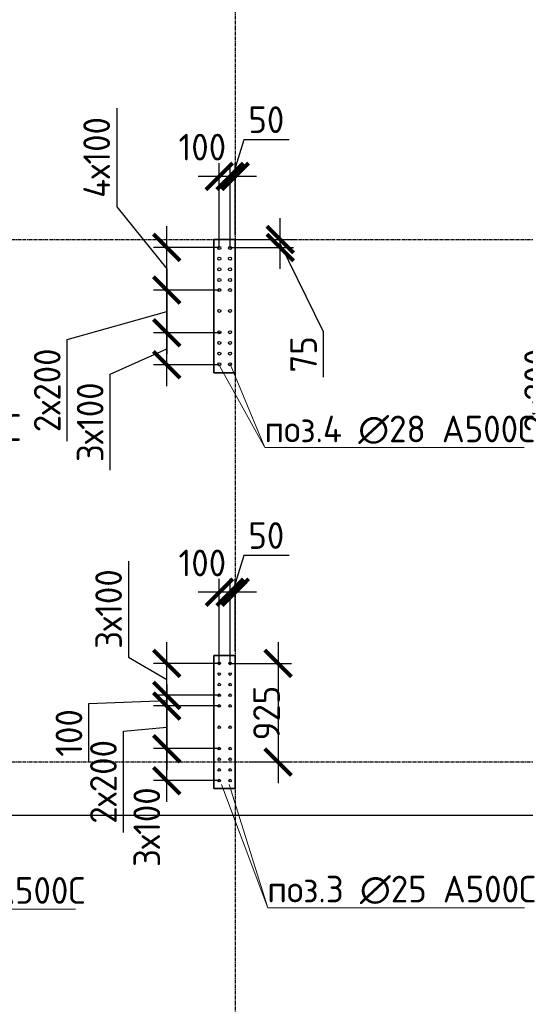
# Model space of a CAD drawing. Header units: millimetres. Extents: x -93479 to 1057970, y -66333 to 172656.
# Tile 435 of 473: x 992786 to 997530, y 33989 to 43223. Entities that reach past the tile are written whole.
import ezdxf

# ---------------------------------------------------------------- set-up
doc = ezdxf.new("R2010")
doc.units = ezdxf.units.MM
doc.linetypes.add('______5', pattern=[1100, 800, -100, 100, -100])
doc.linetypes.add('осевая', pattern=[50.8, 31.75, -6.35, 6.35, -6.35])
for name, color, linetype, lineweight in [('0 Фундамент', 5, 'Continuous', 30), ('1 Стены', 3, 'Continuous', 30), ('Оси', 40, '______5', 18), ('подоснова', 151, 'Continuous', 5), ('РАЗМЕРЫ', 7, 'Continuous', 9)]:
    doc.layers.add(name, color=color, linetype=linetype, lineweight=lineweight)
doc.layers.add('Колонна_ бетон', color=7, linetype='Continuous', lineweight=50, true_color=0xb4b496)
doc.styles.add('GOST-2.304_Type-B', font='GOST_Common.ttf')
doc.dimstyles.new('СПДС', dxfattribs={"dimscale": 100, "dimtxt": 2.5, "dimasz": 2.5, "dimexe": 1.25, "dimexo": 0, "dimtad": 1, "dimdec": 0, "dimtxsty": 'GOST-2.304_Type-B', "dimblk": 'ARCHTICK', "dimcen": 2.5, "dimdle": 2, "dimadec": 0, "dimazin": 2, "dimtfac": 0.75, "dimtdec": 0, "dimtmove": 1, "dimatfit": 3, "dimfxl": 1, "dimtolj": 1, "dimarcsym": 1})

# ---------------------------------------------------------------- blocks, each defined once
blk = doc.blocks.new('_ArchTick')
at = {"color": 0, "linetype": 'ByBlock', "const_width": 0.15}
blk.add_lwpolyline([(-0.5, -0.5), (0.5, 0.5)], dxfattribs=at)
blk = doc.blocks.new('*D1089')
at = {"layer": 'DEFPOINTS', "color": 0, "ltscale": 100, "transparency": 16777216}
for p in [(994166.3, 36386.4), (994659.3, 36386.4), (994659.3, 36086.4)]:
    blk.add_point(p, dxfattribs=at)
at = {"layer": 'РАЗМЕРЫ', "color": 0, "lineweight": -2, "transparency": 16777216}
for p, q in [((994166.3, 35886.4), (994166.3, 36586.4)), ((994659.3, 36386.4), (994041.3, 36386.4)), ((994659.3, 36086.4), (994041.3, 36086.4))]:
    blk.add_line(p, q, dxfattribs=at)
at = {"layer": 'РАЗМЕРЫ', "color": 0, "lineweight": -2, "ltscale": 100, "transparency": 16777216, "xscale": 250, "yscale": 250, "zscale": 250}
for p, rotation in [((994166.3, 36386.4), 90), ((994166.3, 36086.4), 270)]:
    blk.add_blockref('_ArchTick', p, dxfattribs=dict(at, rotation=rotation))
at = {"layer": 'РАЗМЕРЫ', "color": 0, "ltscale": 100, "transparency": 16777216, "insert": (993978.7, 35650.3), "char_height": 250, "attachment_point": 5, "rotation": 90, "style": 'GOST-2.304_Type-B'}
blk.add_mtext('\\A1;3х100', dxfattribs=at)
blk = doc.blocks.new('*D1090')
at = {"layer": 'DEFPOINTS', "color": 0, "ltscale": 100, "transparency": 16777216}
for p in [(994166.3, 37186.4), (994659.3, 37186.4), (994659.3, 36886.4)]:
    blk.add_point(p, dxfattribs=at)
at = {"layer": 'РАЗМЕРЫ', "color": 0, "lineweight": -2, "transparency": 16777216}
for p, q in [((993808.3, 38145.9), (993808.3, 37245.1)), ((994166.3, 36686.4), (994166.3, 37386.4)), ((993808.3, 37245.1), (994166.3, 37036.4)), ((994659.3, 37186.4), (994041.3, 37186.4)), ((994659.3, 36886.4), (994041.3, 36886.4))]:
    blk.add_line(p, q, dxfattribs=at)
at = {"layer": 'РАЗМЕРЫ', "color": 0, "lineweight": -2, "ltscale": 100, "transparency": 16777216, "xscale": 250, "yscale": 250, "zscale": 250}
for p, rotation in [((994166.3, 37186.4), 90), ((994166.3, 36886.4), 270)]:
    blk.add_blockref('_ArchTick', p, dxfattribs=dict(at, rotation=rotation))
at = {"layer": 'РАЗМЕРЫ', "color": 0, "ltscale": 100, "transparency": 16777216, "insert": (993620.7, 37695.5), "char_height": 250, "attachment_point": 5, "rotation": 90, "style": 'GOST-2.304_Type-B'}
blk.add_mtext('\\A1;3х100', dxfattribs=at)
blk = doc.blocks.new('*D1091')
at = {"layer": 'DEFPOINTS', "color": 0, "ltscale": 100, "transparency": 16777216}
for p in [(994659.3, 36786.4), (994166.3, 36386.4), (994527.8, 36386.4)]:
    blk.add_point(p, dxfattribs=at)
at = {"layer": 'РАЗМЕРЫ', "color": 0, "lineweight": -2, "transparency": 16777216}
for p, q in [((994166.3, 36986.4), (994166.3, 36186.4)), ((994659.3, 36786.4), (994041.3, 36786.4)), ((993759.4, 36550.2), (994166.3, 36586.4)), ((993759.4, 35599.4), (993759.4, 36550.2)), ((994527.8, 36386.4), (994041.3, 36386.4))]:
    blk.add_line(p, q, dxfattribs=at)
at = {"layer": 'РАЗМЕРЫ', "color": 0, "lineweight": -2, "ltscale": 100, "transparency": 16777216, "xscale": 250, "yscale": 250, "zscale": 250}
for p, rotation in [((994166.3, 36786.4), 90), ((994166.3, 36386.4), 270)]:
    blk.add_blockref('_ArchTick', p, dxfattribs=dict(at, rotation=rotation))
at = {"layer": 'РАЗМЕРЫ', "color": 0, "ltscale": 100, "transparency": 16777216, "insert": (993571.8, 36074.8), "char_height": 250, "attachment_point": 5, "rotation": 90, "style": 'GOST-2.304_Type-B'}
blk.add_mtext('\\A1;2х200', dxfattribs=at)
blk = doc.blocks.new('*D1086')
at = {"layer": 'DEFPOINTS', "color": 0, "ltscale": 100, "transparency": 16777216}
for p in [(994166.3, 36886.4), (994574.4, 36886.4), (994553.2, 36786.4)]:
    blk.add_point(p, dxfattribs=at)
at = {"layer": 'РАЗМЕРЫ', "color": 0, "lineweight": -2, "transparency": 16777216}
for p, q in [((994166.3, 36586.4), (994166.3, 37086.4)), ((994574.4, 36886.4), (994041.3, 36886.4)), ((993436.2, 36808.8), (994166.3, 36836.4)), ((993436.2, 36258.4), (993436.2, 36808.8)), ((994553.2, 36786.4), (994041.3, 36786.4))]:
    blk.add_line(p, q, dxfattribs=at)
at = {"layer": 'РАЗМЕРЫ', "color": 0, "lineweight": -2, "ltscale": 100, "transparency": 16777216, "xscale": 250, "yscale": 250, "zscale": 250}
for p, rotation in [((994166.3, 36886.4), 270), ((994166.3, 36786.4), 90)]:
    blk.add_blockref('_ArchTick', p, dxfattribs=dict(at, rotation=rotation))
at = {"layer": 'РАЗМЕРЫ', "color": 0, "ltscale": 100, "transparency": 16777216, "insert": (993248.6, 36533.6), "char_height": 250, "attachment_point": 5, "rotation": 90, "style": 'GOST-2.304_Type-B'}
blk.add_mtext('\\A1;100', dxfattribs=at)
blk = doc.blocks.new('*D1087')
at = {"layer": 'DEFPOINTS', "color": 0, "ltscale": 100, "transparency": 16777216}
for p in [(994759.7, 37853.6), (994809.2, 37299.6), (994759.7, 37211.4)]:
    blk.add_point(p, dxfattribs=at)
at = {"layer": 'РАЗМЕРЫ', "color": 0, "lineweight": -2, "transparency": 16777216}
for p, q in [((994887.6, 38197.4), (994784.4, 37853.6)), ((995312.9, 38197.4), (994887.6, 38197.4)), ((994759.7, 37211.4), (994759.7, 37978.6)), ((994809.2, 37299.6), (994809.2, 37978.6)), ((995009.2, 37853.6), (994559.7, 37853.6))]:
    blk.add_line(p, q, dxfattribs=at)
at = {"layer": 'РАЗМЕРЫ', "color": 0, "lineweight": -2, "ltscale": 100, "transparency": 16777216, "xscale": 250, "yscale": 250, "zscale": 250}
blk.add_blockref('_ArchTick', (994759.7, 37853.6), dxfattribs=at)
at = {"layer": 'РАЗМЕРЫ', "color": 0, "lineweight": -2, "ltscale": 100, "transparency": 16777216, "xscale": 250, "yscale": 250, "zscale": 250, "rotation": 180}
blk.add_blockref('_ArchTick', (994809.2, 37853.6), dxfattribs=at)
at = {"layer": 'РАЗМЕРЫ', "color": 0, "ltscale": 100, "transparency": 16777216, "insert": (995100.3, 38385.1), "char_height": 250, "attachment_point": 5, "style": 'GOST-2.304_Type-B'}
blk.add_mtext('\\A1;50', dxfattribs=at)
blk = doc.blocks.new('*D1092')
at = {"layer": 'DEFPOINTS', "color": 0, "ltscale": 100, "transparency": 16777216}
for p in [(994759.7, 37186.4), (994949.3, 36261.4), (995210.8, 36261.4)]:
    blk.add_point(p, dxfattribs=at)
at = {"layer": 'РАЗМЕРЫ', "color": 0, "lineweight": -2, "transparency": 16777216}
for p, q in [((995210.8, 37386.4), (995210.8, 36061.4)), ((994759.7, 37186.4), (995335.8, 37186.4)), ((994949.3, 36261.4), (995335.8, 36261.4))]:
    blk.add_line(p, q, dxfattribs=at)
at = {"layer": 'РАЗМЕРЫ', "color": 0, "lineweight": -2, "ltscale": 100, "transparency": 16777216, "xscale": 250, "yscale": 250, "zscale": 250}
for p, rotation in [((995210.8, 37186.4), 90), ((995210.8, 36261.4), 270)]:
    blk.add_blockref('_ArchTick', p, dxfattribs=dict(at, rotation=rotation))
at = {"layer": 'РАЗМЕРЫ', "color": 0, "ltscale": 100, "transparency": 16777216, "insert": (995101.9, 36720.4), "char_height": 250, "attachment_point": 5, "rotation": 90, "style": 'GOST-2.304_Type-B'}
blk.add_mtext('\\A1;925', dxfattribs=at)
blk = doc.blocks.new('*D1088')
at = {"layer": 'DEFPOINTS', "color": 0, "ltscale": 100, "transparency": 16777216}
for p in [(994659.3, 37853.6), (994659.3, 37186.4), (994759.7, 37186.4)]:
    blk.add_point(p, dxfattribs=at)
at = {"layer": 'РАЗМЕРЫ', "color": 0, "lineweight": -2, "transparency": 16777216}
for p, q in [((994659.3, 37186.4), (994659.3, 37978.6)), ((994759.7, 37186.4), (994759.7, 37978.6)), ((994959.7, 37853.6), (994459.3, 37853.6))]:
    blk.add_line(p, q, dxfattribs=at)
at = {"layer": 'РАЗМЕРЫ', "color": 0, "lineweight": -2, "ltscale": 100, "transparency": 16777216, "xscale": 250, "yscale": 250, "zscale": 250}
blk.add_blockref('_ArchTick', (994659.3, 37853.6), dxfattribs=at)
at = {"layer": 'РАЗМЕРЫ', "color": 0, "lineweight": -2, "ltscale": 100, "transparency": 16777216, "xscale": 250, "yscale": 250, "zscale": 250, "rotation": 180}
blk.add_blockref('_ArchTick', (994759.7, 37853.6), dxfattribs=at)
at = {"layer": 'РАЗМЕРЫ', "color": 0, "ltscale": 100, "transparency": 16777216, "insert": (994499.9, 38127.8), "char_height": 250, "attachment_point": 5, "style": 'GOST-2.304_Type-B'}
blk.add_mtext('\\A1;100', dxfattribs=at)
blk = doc.blocks.new('*D1353')
at = {"layer": 'DEFPOINTS', "color": 0, "ltscale": 100, "transparency": 16777216}
for p in [(994759.7, 41753.6), (994809.2, 41199.6), (994759.7, 41111.4)]:
    blk.add_point(p, dxfattribs=at)
at = {"layer": 'РАЗМЕРЫ', "color": 0, "lineweight": -2, "transparency": 16777216}
for p, q in [((994887.6, 42097.4), (994784.4, 41753.6)), ((995312.9, 42097.4), (994887.6, 42097.4)), ((994759.7, 41111.4), (994759.7, 41878.6)), ((994809.2, 41199.6), (994809.2, 41878.6)), ((995009.2, 41753.6), (994559.7, 41753.6))]:
    blk.add_line(p, q, dxfattribs=at)
at = {"layer": 'РАЗМЕРЫ', "color": 0, "lineweight": -2, "ltscale": 100, "transparency": 16777216, "xscale": 250, "yscale": 250, "zscale": 250}
blk.add_blockref('_ArchTick', (994759.7, 41753.6), dxfattribs=at)
at = {"layer": 'РАЗМЕРЫ', "color": 0, "lineweight": -2, "ltscale": 100, "transparency": 16777216, "xscale": 250, "yscale": 250, "zscale": 250, "rotation": 180}
blk.add_blockref('_ArchTick', (994809.2, 41753.6), dxfattribs=at)
at = {"layer": 'РАЗМЕРЫ', "color": 0, "ltscale": 100, "transparency": 16777216, "insert": (995100.3, 42285.1), "char_height": 250, "attachment_point": 5, "style": 'GOST-2.304_Type-B'}
blk.add_mtext('\\A1;50', dxfattribs=at)
blk = doc.blocks.new('*D1354')
at = {"layer": 'DEFPOINTS', "color": 0, "ltscale": 100, "transparency": 16777216}
for p in [(994659.3, 41753.6), (994659.3, 41081.4), (994759.7, 41081.4)]:
    blk.add_point(p, dxfattribs=at)
at = {"layer": 'РАЗМЕРЫ', "color": 0, "lineweight": -2, "transparency": 16777216}
for p, q in [((994659.3, 41081.4), (994659.3, 41878.6)), ((994759.7, 41081.4), (994759.7, 41878.6)), ((994959.7, 41753.6), (994459.3, 41753.6))]:
    blk.add_line(p, q, dxfattribs=at)
at = {"layer": 'РАЗМЕРЫ', "color": 0, "lineweight": -2, "ltscale": 100, "transparency": 16777216, "xscale": 250, "yscale": 250, "zscale": 250}
blk.add_blockref('_ArchTick', (994659.3, 41753.6), dxfattribs=at)
at = {"layer": 'РАЗМЕРЫ', "color": 0, "lineweight": -2, "ltscale": 100, "transparency": 16777216, "xscale": 250, "yscale": 250, "zscale": 250, "rotation": 180}
blk.add_blockref('_ArchTick', (994759.7, 41753.6), dxfattribs=at)
at = {"layer": 'РАЗМЕРЫ', "color": 0, "ltscale": 100, "transparency": 16777216, "insert": (994499.9, 42027.8), "char_height": 250, "attachment_point": 5, "style": 'GOST-2.304_Type-B'}
blk.add_mtext('\\A1;100', dxfattribs=at)
blk = doc.blocks.new('оси2')
at = {"layer": 'Оси', "color": 7, "linetype": 'осевая', "lineweight": 25, "transparency": 33554687}
for p, q in [((1000445.5, 5465.4), (1000445.5, -20739.3)), ((979200, -9792.9), (1032582.1, -9792.9)), ((979200, -14692.9), (1032582.1, -14692.9))]:
    blk.add_line(p, q, dxfattribs=at)
blk = doc.blocks.new('*D1722')
at = {"layer": 'DEFPOINTS', "color": 0, "ltscale": 100, "transparency": 16777216}
for p in [(994166.3, 40286.3), (994659.3, 40286.3), (994659.3, 39986.3)]:
    blk.add_point(p, dxfattribs=at)
at = {"layer": 'РАЗМЕРЫ', "color": 0, "lineweight": -2, "transparency": 16777216}
for p, q in [((994166.3, 39786.3), (994166.3, 40486.3)), ((994659.3, 40286.3), (994041.3, 40286.3)), ((993635.1, 39898.2), (994166.3, 40136.3)), ((994659.3, 39986.3), (994041.3, 39986.3)), ((993635.1, 38997.4), (993635.1, 39898.2))]:
    blk.add_line(p, q, dxfattribs=at)
at = {"layer": 'РАЗМЕРЫ', "color": 0, "lineweight": -2, "ltscale": 100, "transparency": 16777216, "xscale": 250, "yscale": 250, "zscale": 250}
for p, rotation in [((994166.3, 40286.3), 90), ((994166.3, 39986.3), 270)]:
    blk.add_blockref('_ArchTick', p, dxfattribs=dict(at, rotation=rotation))
at = {"layer": 'РАЗМЕРЫ', "color": 0, "ltscale": 100, "transparency": 16777216, "insert": (993447.4, 39447.8), "char_height": 250, "attachment_point": 5, "rotation": 90, "style": 'GOST-2.304_Type-B'}
blk.add_mtext('\\A1;3х100', dxfattribs=at)
blk = doc.blocks.new('*D1723')
at = {"layer": 'DEFPOINTS', "color": 0, "ltscale": 100, "transparency": 16777216}
for p in [(994166.3, 41086.3), (994659.3, 41086.3), (994525.2, 40686.3)]:
    blk.add_point(p, dxfattribs=at)
at = {"layer": 'РАЗМЕРЫ', "color": 0, "lineweight": -2, "transparency": 16777216}
for p, q in [((993696.5, 42393.8), (993696.5, 41468)), ((993696.5, 41468), (994166.3, 40886.3)), ((994166.3, 40486.3), (994166.3, 41286.3)), ((994659.3, 41086.3), (994041.3, 41086.3)), ((994525.2, 40686.3), (994041.3, 40686.3))]:
    blk.add_line(p, q, dxfattribs=at)
at = {"layer": 'РАЗМЕРЫ', "color": 0, "lineweight": -2, "ltscale": 100, "transparency": 16777216, "xscale": 250, "yscale": 250, "zscale": 250}
for p, rotation in [((994166.3, 41086.3), 90), ((994166.3, 40686.3), 270)]:
    blk.add_blockref('_ArchTick', p, dxfattribs=dict(at, rotation=rotation))
at = {"layer": 'РАЗМЕРЫ', "color": 0, "ltscale": 100, "transparency": 16777216, "insert": (993508.9, 41930.9), "char_height": 250, "attachment_point": 5, "rotation": 90, "style": 'GOST-2.304_Type-B'}
blk.add_mtext('\\A1;4х100', dxfattribs=at)
blk = doc.blocks.new('*D1724')
at = {"layer": 'DEFPOINTS', "color": 0, "ltscale": 100, "transparency": 16777216}
for p in [(994659.3, 40686.3), (994166.3, 40286.3), (994679.3, 40286.3)]:
    blk.add_point(p, dxfattribs=at)
at = {"layer": 'РАЗМЕРЫ', "color": 0, "lineweight": -2, "transparency": 16777216}
for p, q in [((994166.3, 40886.3), (994166.3, 40086.3)), ((994659.3, 40686.3), (994041.3, 40686.3)), ((993232.3, 40222.1), (994166.3, 40486.3)), ((994679.3, 40286.3), (994041.3, 40286.3)), ((993232.3, 39271.3), (993232.3, 40222.1))]:
    blk.add_line(p, q, dxfattribs=at)
at = {"layer": 'РАЗМЕРЫ', "color": 0, "lineweight": -2, "ltscale": 100, "transparency": 16777216, "xscale": 250, "yscale": 250, "zscale": 250}
for p, rotation in [((994166.3, 40686.3), 90), ((994166.3, 40286.3), 270)]:
    blk.add_blockref('_ArchTick', p, dxfattribs=dict(at, rotation=rotation))
at = {"layer": 'РАЗМЕРЫ', "color": 0, "ltscale": 100, "transparency": 16777216, "insert": (993044.7, 39746.7), "char_height": 250, "attachment_point": 5, "rotation": 90, "style": 'GOST-2.304_Type-B'}
blk.add_mtext('\\A1;2х200', dxfattribs=at)
blk = doc.blocks.new('*D1727')
at = {"layer": 'DEFPOINTS', "color": 0, "ltscale": 100, "transparency": 16777216}
for p in [(999259.5, 40686.3), (998766.5, 40286.3), (999279.5, 40286.3)]:
    blk.add_point(p, dxfattribs=at)
at = {"layer": 'РАЗМЕРЫ', "color": 0, "lineweight": -2, "transparency": 16777216}
for p, q in [((998766.5, 40886.3), (998766.5, 40086.3)), ((999259.5, 40686.3), (998641.5, 40686.3)), ((997832.4, 40222.1), (998766.5, 40486.3)), ((999279.5, 40286.3), (998641.5, 40286.3)), ((997832.4, 39271.3), (997832.4, 40222.1))]:
    blk.add_line(p, q, dxfattribs=at)
at = {"layer": 'РАЗМЕРЫ', "color": 0, "lineweight": -2, "ltscale": 100, "transparency": 16777216, "xscale": 250, "yscale": 250, "zscale": 250}
for p, rotation in [((998766.5, 40686.3), 90), ((998766.5, 40286.3), 270)]:
    blk.add_blockref('_ArchTick', p, dxfattribs=dict(at, rotation=rotation))
at = {"layer": 'РАЗМЕРЫ', "color": 0, "ltscale": 100, "transparency": 16777216, "insert": (997644.8, 39746.7), "char_height": 250, "attachment_point": 5, "rotation": 90, "style": 'GOST-2.304_Type-B'}
blk.add_mtext('\\A1;2х200', dxfattribs=at)
blk = doc.blocks.new('*D1728')
at = {"layer": 'DEFPOINTS', "color": 0, "ltscale": 100, "transparency": 16777216}
for p in [(994760, 41161.3), (995231.1, 41161.3), (994760, 41086.3)]:
    blk.add_point(p, dxfattribs=at)
at = {"layer": 'РАЗМЕРЫ', "color": 0, "lineweight": -2, "transparency": 16777216}
for p, q in [((995231.1, 40886.3), (995231.1, 41361.3)), ((994760, 41161.3), (995356.1, 41161.3)), ((995637.4, 40295.9), (995231.1, 41123.8)), ((994760, 41086.3), (995356.1, 41086.3)), ((995637.4, 39871.6), (995637.4, 40295.9))]:
    blk.add_line(p, q, dxfattribs=at)
at = {"layer": 'РАЗМЕРЫ', "color": 0, "lineweight": -2, "ltscale": 100, "transparency": 16777216, "xscale": 250, "yscale": 250, "zscale": 250}
for p, rotation in [((995231.1, 41161.3), 270), ((995231.1, 41086.3), 90)]:
    blk.add_blockref('_ArchTick', p, dxfattribs=dict(at, rotation=rotation))
at = {"layer": 'РАЗМЕРЫ', "color": 0, "ltscale": 100, "transparency": 16777216, "insert": (995449.5, 40083.8), "char_height": 250, "attachment_point": 5, "rotation": 90, "style": 'GOST-2.304_Type-B'}
blk.add_mtext('\\A1;75', dxfattribs=at)

msp = doc.modelspace()

# ---------------------------------------------------------------- linework, layer by layer
at = {"layer": '0 Фундамент', "color": 7}
msp.add_lwpolyline([(977509.3, 35761.4), (1025309.3, 35761.4), (1025309.3, 53161.4), (1021359.3, 53161.4)], dxfattribs=at)
at = {"layer": '1 Стены', "color": 7, "lineweight": 0}
for p, q in [((994809.3, 41161.4, -360), (994609.3, 41161.4, -360)), ((994609.3, 41161.4, -360), (994609.3, 39911.4, -360)), ((994609.3, 41161.4), (994809.3, 41161.4)), ((994609.3, 41161.4), (994809.3, 41161.4)), ((994609.3, 41161.3), (994809.3, 41161.3)), ((994809.3, 39911.4, -360), (994809.3, 41161.4, -360)), ((994609.3, 39911.4, -360), (994809.3, 39911.4, -360)), ((994809.3, 39911.4), (994609.3, 39911.4)), ((994809.3, 39911.4), (994609.3, 39911.4)), ((994809.3, 39911.4), (994609.3, 39911.4)), ((994809.3, 39911.3), (994609.3, 39911.3)), ((994609.3, 37261.4, -360), (994809.3, 37261.4, -360)), ((994609.3, 36011.4, -360), (994609.3, 37261.4, -360)), ((994609.3, 37261.4, -360), (994809.3, 37261.4, -360)), ((994609.3, 37261.4, -360), (994809.3, 37261.4, -360)), ((994609.3, 36011.4, -360), (994609.3, 37261.4, -360)), ((994809.3, 37261.4, -360), (994809.3, 36011.4, -360)), ((994809.3, 36011.4, -360), (994609.3, 36011.4, -360)), ((994809.3, 36011.4, -360), (994609.3, 36011.4, -360)), ((994809.3, 36011.4, -360), (994609.3, 36011.4, -360)), ((994809.3, 36011.4, -360), (994609.3, 36011.4, -360))]:
    msp.add_line(p, q, dxfattribs=at)
at = {"layer": 'Колонна_ бетон', "color": 7, "linetype": 'Continuous', "lineweight": 35, "transparency": 33554687}
for p, q in [((994809.2, 41161.4, 360), (994609.2, 41161.4, 360)), ((994609.2, 41161.4, 360), (994609.2, 41161.4, 360)), ((994609.2, 41161.4, 360), (994609.2, 39911.4, 360)), ((994809.2, 41161.4, 360), (994809.2, 41161.4, 360)), ((994809.2, 39911.4, 360), (994809.2, 41161.4, 360)), ((994809.2, 39911.4, 360), (994609.2, 39911.4, 360)), ((994609.2, 39911.4, 360), (994609.2, 39911.4, 360)), ((994809.2, 39911.4, 360), (994809.2, 39911.4, 360)), ((994609.2, 36011.4, 360), (994609.2, 37261.4, 360)), ((994809.2, 37261.4, 360), (994609.2, 37261.4, 360)), ((994809.2, 36011.4, 360), (994809.2, 37261.4, 360)), ((994609.2, 36011.4, 360), (994809.2, 36011.4, 360))]:
    msp.add_line(p, q, dxfattribs=at)
at = {"layer": 'подоснова', "color": 7, "lineweight": 15, "ltscale": 0.3}
for p, q in [((994759.7, 39991.4), (995087.5, 39209.5)), ((994661.8, 39977.6), (995087.5, 39209.5)), ((995087.5, 39209.5), (995087.6, 39209.5)), ((995088.7, 39209.8), (997519.6, 39209.8)), ((994679.3, 36048.9), (995114.4, 34894.4)), ((994752.2, 36049.4), (995114.4, 34894.4)), ((990902.7, 34881.7), (993308.5, 34881.7)), ((995114.4, 34894.4), (995114.5, 34894.4)), ((995115.5, 34894.6), (997521.4, 34894.6))]:
    msp.add_line(p, q, dxfattribs=at)
at = {"layer": 'РАЗМЕРЫ', "color": 7, "linetype": 'Continuous', "lineweight": 30}
for centre, radius in [((994659.3, 41081.4, -360), 14), ((994759.7, 41081.4, -360), 14), ((994659.3, 40981.4, -360), 14), ((994759.7, 40981.4, -360), 14), ((994659.3, 40881.4, -360), 14), ((994759.7, 40881.4, -360), 14), ((994659.3, 40781.4, -360), 14), ((994759.7, 40781.4, -360), 14), ((994659.3, 40686.3), 14), ((994759.7, 40686.3), 14), ((994659.3, 40491.4, -360), 14), ((994759.7, 40491.4, -360), 14), ((994659.3, 40291.4, -360), 14), ((994759.7, 40291.4, -360), 14), ((994659.3, 40191.4, -360), 14), ((994759.7, 40191.4, -360), 14), ((994659.3, 40091.4, -360), 14), ((994759.7, 40091.4, -360), 14), ((994659.3, 39991.4, -360), 14), ((994759.7, 39991.4, -360), 14), ((994659.3, 37186.4, -360), 12.5), ((994759.7, 37186.4, -360), 12.5), ((994659.3, 37086.4, -360), 12.5), ((994759.7, 37086.4, -360), 12.5), ((994659.3, 36986.4, -360), 12.5), ((994759.7, 36986.4, -360), 12.5), ((994659.3, 36886.4, -360), 12.5), ((994759.7, 36886.4, -360), 12.5), ((994659.3, 36786.4, -360), 12.5), ((994759.7, 36786.4, -360), 12.5), ((994659.3, 36586.4, -360), 12.5), ((994759.7, 36586.4, -360), 12.5), ((994659.3, 36386.4, -360), 12.5), ((994759.7, 36386.4, -360), 12.5), ((994659.3, 36286.4, -360), 12.5), ((994759.7, 36286.4, -360), 12.5), ((994659.3, 36186.4, -360), 12.5), ((994759.7, 36186.4, -360), 12.5), ((994659.3, 36086.4, -360), 12.5), ((994759.7, 36086.4, -360), 12.5)]:
    msp.add_circle(centre, radius, dxfattribs=at)

# ---------------------------------------------------------------- block references
at = {"layer": 'РАЗМЕРЫ', "color": 7}
msp.add_blockref('оси2', (-5636.2, 50954.2, -360), dxfattribs=at)

# ---------------------------------------------------------------- texts
at = {"layer": 'подоснова', "color": 7, "ltscale": 0.3, "style": 'GOST-2.304_Type-B'}
for s, p in [('поз.3 ∅25 А500С', (990280.2, 39272.6)), ('поз.4 ∅28 А500С', (995082.5, 39259.5)), ('поз.2 ∅20 А500С', (990896.6, 34931.5)), ('поз.3 ∅25 А500С', (995109.4, 34944.4))]:
    msp.add_text(s, height=250, dxfattribs=at).set_placement(p)

# ---------------------------------------------------------------- dimensions: what is measured, and where the dimension line sits
at = {"layer": 'РАЗМЕРЫ', "color": 7}
for base, p1, p2, text, picture, middle in [((994166.3, 41086.3), (994525.2, 40686.3), (994659.3, 41086.3, -360), '4х100', '*D1723', (993696.5, 41530.5)), ((994166.3, 40286.3), (994659.3, 40686.3, -360), (994679.3, 40286.3, -360), '2х200', '*D1724', (993232.3, 40159.6)), ((998766.5, 40286.3, -720), (999259.5, 40686.3, -1080), (999279.5, 40286.3, -1080), '2х200', '*D1727', (997832.4, 40159.6, -720)), ((994166.3, 40286.3), (994659.3, 39986.3, -360), (994659.3, 40286.3, -360), '3х100', '*D1722', (993635.1, 39835.7)), ((994166.3, 37186.4), (994659.3, 36886.4, -360), (994659.3, 37186.4, -360), '3х100', '*D1090', (993808.3, 37307.6)), ((994166.3, 36386.4), (994659.3, 36786.4, -360), (994527.8, 36386.4), '2х200', '*D1091', (993759.4, 36487.7)), ((994166.3, 36386.4), (994659.3, 36086.4, -360), (994659.3, 36386.4, -360), '3х100', '*D1089', (994166.3, 35650.3))]:
    dim = msp.add_linear_dim(base=base, p1=p1, p2=p2, angle=90, text=text, dimstyle='СПДС', dxfattribs=at)
    dim.commit()
    dim.dimension.update_dxf_attribs({"geometry": picture, "text_midpoint": middle, "dimtype": 160})
for base, p1, p2, picture, middle in [((994759.6905, 41753.5691), (994809.1964, 41199.6465), (994759.6905, 41111.3617), '*D1353', (994950.1061, 42285.0694)), ((994759.6905, 37853.5691), (994809.1964, 37299.6465), (994759.6905, 37211.3617), '*D1087', (994950.1061, 38385.0694))]:
    dim = msp.add_linear_dim(base=base, p1=p1, p2=p2, dimstyle='СПДС', dxfattribs=at)
    dim.commit()
    dim.dimension.update_dxf_attribs({"geometry": picture, "text_midpoint": middle})
for base, p1, p2, picture, middle in [((994659.3, 41753.6), (994759.7, 41081.4, -360), (994659.3, 41081.4), '*D1354', (994499.9, 41840.2)), ((994659.3, 37853.6), (994759.7, 37186.4, -360), (994659.3, 37186.4, -360), '*D1088', (994499.9, 37940.2))]:
    dim = msp.add_linear_dim(base=base, p1=p1, p2=p2, dimstyle='СПДС', dxfattribs=at)
    dim.commit()
    dim.dimension.update_dxf_attribs({"geometry": picture, "text_midpoint": middle, "dimtype": 160})
for base, p1, p2, picture, middle in [((995231.1, 41161.3, -360), (994760, 41086.3, -720), (994760, 41161.3, -720), '*D1728', (995637.4, 40233.4, -360)), ((995210.8, 36261.4, -360), (994759.7, 37186.4, -360), (994949.3, 36261.4), '*D1092', (995289.5, 36720.4, -360)), ((994166.3, 36886.4), (994553.2, 36786.4), (994574.4, 36886.4), '*D1086', (993436.2, 36746.3))]:
    dim = msp.add_linear_dim(base=base, p1=p1, p2=p2, angle=90, dimstyle='СПДС', dxfattribs=at)
    dim.commit()
    dim.dimension.update_dxf_attribs({"geometry": picture, "text_midpoint": middle, "dimtype": 160})

doc.saveas('drawing.dxf')
